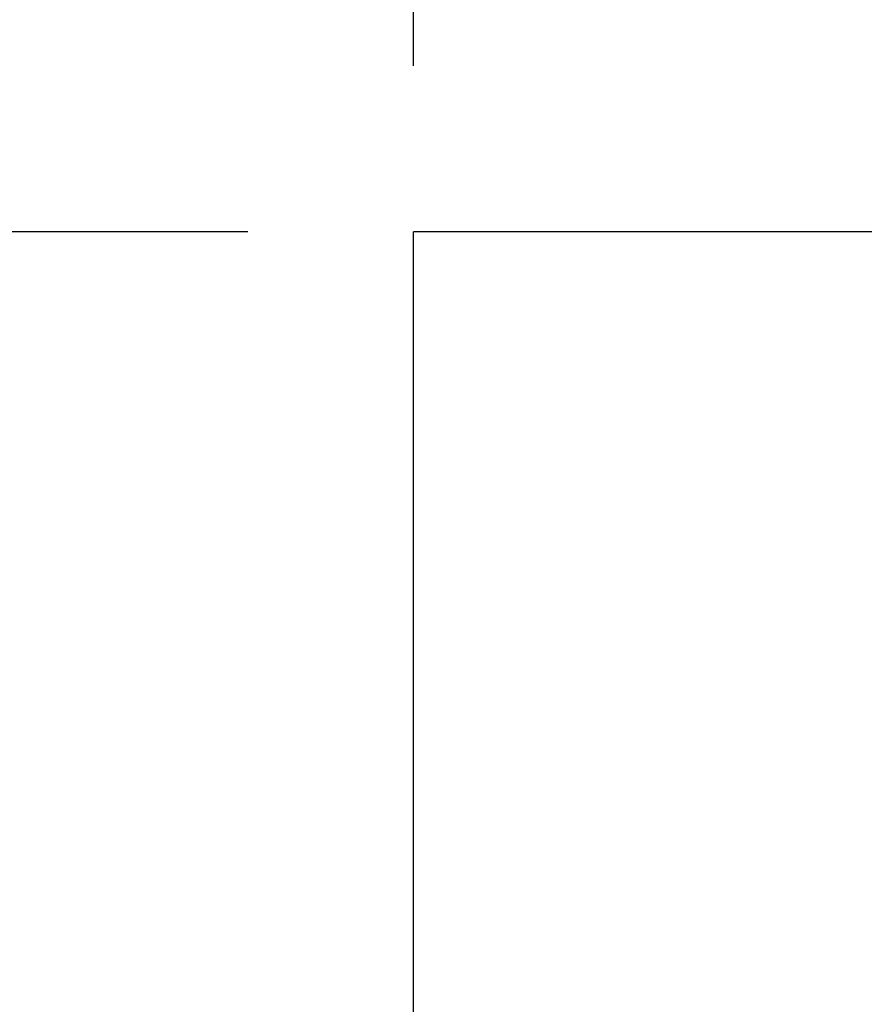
# Model space of a CAD drawing. Header units: inches. Extents: x 24 to 1128, y -69 to 748.
# Tile 352 of 656: x 464 to 474, y 683 to 695. Entities that reach past the tile are written whole.
import ezdxf

# ---------------------------------------------------------------- set-up
doc = ezdxf.new("R2010")
doc.units = ezdxf.units.IN
doc.header["$LTSCALE"] = 32
doc.header["$MEASUREMENT"] = 0
doc.layers.add('Dimension (ANSI)', color=7, linetype='Continuous', lineweight=25)
doc.layers.add('Visible (ANSI)', color=7, linetype='Continuous', lineweight=30)
doc.styles.add('Note Text (ANSI)', font='tahoma.ttf')
doc.dimstyles.new('SB Fraction-16 (ANSI)', dxfattribs={"dimscale": 32, "dimtxt": 0.125, "dimasz": 0.098425, "dimexe": 0.125, "dimexo": 0.0625, "dimgap": 0.031496, "dimtad": 0, "dimtih": 1, "dimtoh": 1, "dimdec": 4, "dimrnd": 1e-08, "dimzin": 0, "dimdsep": 46, "dimlunit": 5, "dimtxsty": 'Note Text (ANSI)', "dimcen": 0.09, "dimdle": 0.393701, "dimclrd": 256, "dimclre": 256, "dimclrt": 256, "dimadec": 0, "dimazin": 3, "dimtfac": 0.96, "dimtofl": 0, "dimtmove": 0, "dimatfit": 3, "dimfxl": 1, "dimfrac": 2, "dimtolj": 1, "dimtzin": 12, "dimlwd": -1, "dimlwe": -1, "dimarcsym": 0})

# ---------------------------------------------------------------- blocks, each defined once
blk = doc.blocks.new('*D17')
at = {"layer": 'Defpoints', "color": 0, "transparency": 16777216}
for p in [(752.781, 712.826), (468.781, 692.669), (752.781, 692.669)]:
    blk.add_point(p, dxfattribs=at)
at = {"layer": 'Dimension (ANSI)', "transparency": 16777216}
for p, q in [((468.781, 694.669), (468.781, 716.826)), ((752.781, 694.669), (752.781, 716.826)), ((471.93, 712.826), (605.483, 712.826)), ((749.631, 712.826), (616.079, 712.826))]:
    blk.add_line(p, q, dxfattribs=at)
for points in [[(471.93, 713.351), (471.93, 712.301), (468.781, 712.826)], [(749.631, 713.351), (749.631, 712.301), (752.781, 712.826)]]:
    blk.add_solid(points, dxfattribs=at)
at = {"layer": 'Dimension (ANSI)', "transparency": 16777216, "insert": (606.491, 714.917), "char_height": 4, "attachment_point": 1, "style": 'Note Text (ANSI)'}
blk.add_mtext('\\A1;284', dxfattribs=at)
blk = doc.blocks.new('*D18')
at = {"layer": 'Defpoints', "color": 0, "transparency": 16777216}
for p in [(468.781, 692.669), (316.974, 544.669), (468.781, 544.669)]:
    blk.add_point(p, dxfattribs=at)
at = {"layer": 'Dimension (ANSI)', "transparency": 16777216}
for p, q in [((466.781, 692.669), (312.974, 692.669)), ((316.974, 689.519), (316.974, 626.768)), ((316.974, 547.818), (316.974, 620.569)), ((466.781, 544.669), (312.974, 544.669))]:
    blk.add_line(p, q, dxfattribs=at)
for points in [[(316.449, 689.519), (317.499, 689.519), (316.974, 692.669)], [(316.449, 547.818), (317.499, 547.818), (316.974, 544.669)]]:
    blk.add_solid(points, dxfattribs=at)
at = {"layer": 'Dimension (ANSI)', "transparency": 16777216, "insert": (312.872, 625.76), "char_height": 4, "attachment_point": 1, "style": 'Note Text (ANSI)'}
blk.add_mtext('\\A1;148', dxfattribs=at)

msp = doc.modelspace()

# ---------------------------------------------------------------- linework, layer by layer
at = {"layer": 'Visible (ANSI)'}
for p in [(480.73563, 692.66853), (468.78063, 544.66853)]:
    msp.add_line(p, (468.78063, 692.66853), dxfattribs=at)

# ---------------------------------------------------------------- dimensions: what is measured, and where the dimension line sits
at = {"layer": 'Dimension (ANSI)'}
dim = msp.add_linear_dim(base=(752.78063, 712.82601), p1=(468.78063, 692.66853), p2=(752.78063, 692.66853), dimstyle='SB Fraction-16 (ANSI)', override={"dimgap": 0.031496, "dimtih": 0, "dimtoh": 0, "dimdec": 4, "dimtol": 0, "dimlim": 0, "dimtp": 0, "dimtm": 0, "dimtdec": 2, "dimatfit": 1}, dxfattribs=at)
dim.commit()
dim.dimension.update_dxf_attribs({"geometry": '*D17', "text_midpoint": (610.78063, 712.82601), "dimtype": 160})
dim = msp.add_linear_dim(base=(316.97435, 544.66853), p1=(468.78063, 692.66853), p2=(468.78063, 544.66853), angle=90, dimstyle='SB Fraction-16 (ANSI)', override={"dimgap": 0.031496, "dimdec": 4, "dimtol": 0, "dimlim": 0, "dimtp": 0, "dimtm": 0, "dimtdec": 2, "dimatfit": 1}, dxfattribs=at)
dim.commit()
dim.dimension.update_dxf_attribs({"geometry": '*D18', "text_midpoint": (316.97435, 623.66853), "dimtype": 160})

doc.saveas('drawing.dxf')
